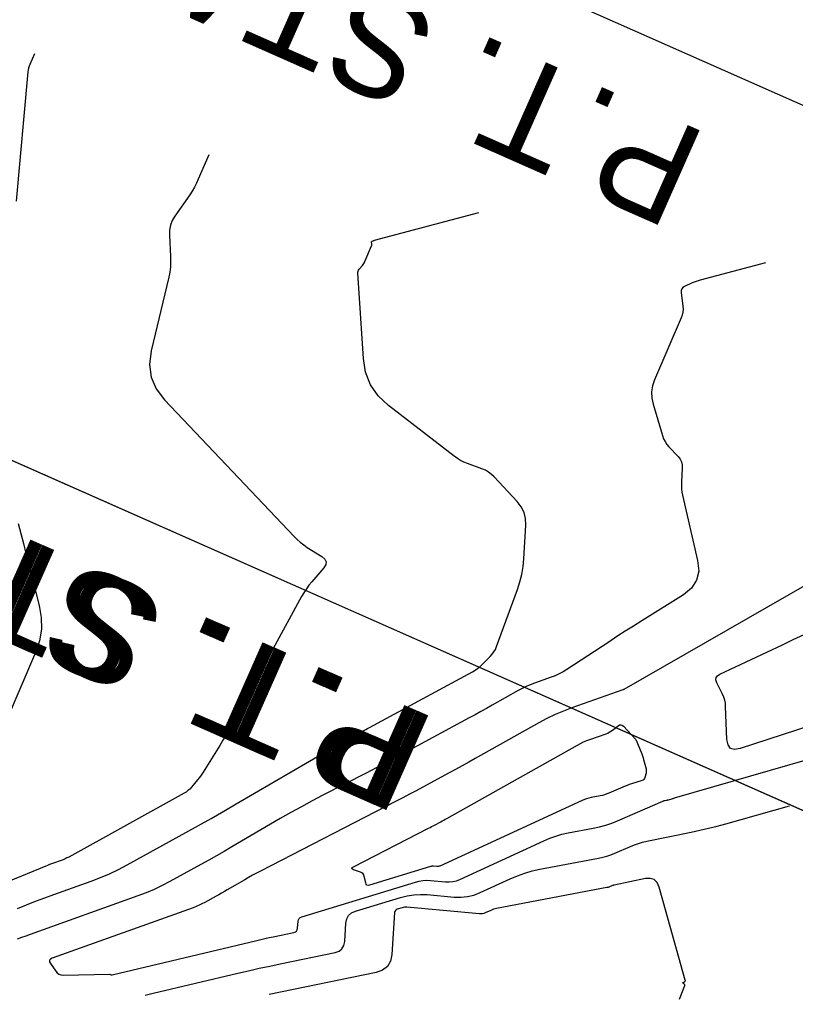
# Model space of a CAD drawing. Extents: x 658976 to 668726, y 639543 to 647196.
# Drawn here: x 662509.7 to 662569.7, y 643712.6 to 643788 of the extents above; entities that cross this region are included whole.
import ezdxf

# ---------------------------------------------------------------- set-up
doc = ezdxf.new("R2010")
doc.units = 0
for name, color, linetype in [('Ex_Major Contours', 7, 'Continuous'), ('Ex_Minor Contours', 7, 'Continuous'), ('R_Ramp 15 Degree_Min Ls', 7, 'Continuous'), ('R_Ramp 20 Degree Des Ls', 7, 'Continuous'), ('R_Ramp 20 Degree Des Ls Annot', 7, 'Continuous'), ('R_Ramp 20 Degree Existing Ramp', 7, 'Continuous')]:
    doc.layers.add(name, color=color, linetype=linetype)

msp = doc.modelspace()

# ---------------------------------------------------------------- linework, layer by layer
at = {"layer": 'Ex_Major Contours'}
for points in [[(662567.36, 643769.211), (662562.302, 643767.867), (662562.146, 643767.822), (662561.993, 643767.77), (662561.842, 643767.712), (662561.693, 643767.646), (662561.103, 643767.372), (662560.977, 643767.291), (662560.892, 643767.188), (662560.849, 643767.061), (662560.848, 643766.911), (662560.978, 643765.843), (662560.991, 643765.614), (662560.974, 643765.388), (662560.927, 643765.167), (662560.85, 643764.951), (662558.792, 643760.168), (662558.634, 643759.699), (662558.563, 643759.226), (662558.578, 643758.747), (662558.68, 643758.263), (662559.401, 643755.84), (662559.487, 643755.6), (662559.599, 643755.375), (662559.737, 643755.165), (662559.901, 643754.969), (662560.606, 643754.216), (662560.759, 643754.019), (662560.863, 643753.804), (662560.92, 643753.573), (662560.929, 643753.324), (662560.868, 643752.264), (662560.862, 643752.002), (662560.875, 643751.741), (662560.906, 643751.483), (662560.956, 643751.226), (662562.118, 643746.188), (662562.198, 643745.375), (662562.041, 643744.661), (662561.646, 643744.045), (662561.014, 643743.528), (662557.797, 643741.522), (662557.154, 643741.119), (662556.514, 643740.712), (662555.877, 643740.301), (662555.242, 643739.886), (662552.012, 643737.76), (662551.722, 643737.581), (662551.421, 643737.421), (662551.112, 643737.279), (662550.794, 643737.156), (662549.501, 643736.702), (662549.181, 643736.582), (662548.867, 643736.448), (662548.559, 643736.301), (662548.257, 643736.14), (662546.227, 643734.999), (662545.789, 643734.754), (662545.349, 643734.51), (662544.909, 643734.268), (662544.468, 643734.028), (662539.807, 643731.504), (662538.981, 643731.059), (662538.152, 643730.618), (662537.321, 643730.182), (662536.488, 643729.751), (662533.151, 643728.032), (662532.32, 643727.597), (662531.494, 643727.152), (662530.675, 643726.695), (662529.861, 643726.229), (662526.105, 643724.042), (662525.514, 643723.7), (662524.92, 643723.361), (662524.325, 643723.025), (662523.727, 643722.693), (662521.334, 643721.371), (662520.73, 643721.053), (662520.115, 643720.76), (662519.488, 643720.493), (662518.85, 643720.25), (662510.521, 643717.272), (662510.19, 643717.152), (662509.861, 643717.028), (662509.533, 643716.9)], [(662519.411, 643712.57), (662519.72, 643712.651), (662520.029, 643712.727), (662526.587, 643714.281), (662527.404, 643714.472), (662528.222, 643714.657), (662529.041, 643714.836), (662529.861, 643715.009), (662534.094, 643715.889), (662534.401, 643715.996), (662534.627, 643716.174), (662534.772, 643716.422), (662534.837, 643716.741), (662534.934, 643718.156), (662534.998, 643718.479), (662535.14, 643718.739), (662535.361, 643718.937), (662535.661, 643719.072), (662539.16, 643720.141), (662539.665, 643720.269), (662540.176, 643720.347), (662540.691, 643720.375), (662541.212, 643720.353), (662543.305, 643720.163), (662543.822, 643720.149), (662544.328, 643720.202), (662544.822, 643720.322), (662545.305, 643720.508), (662547.639, 643721.584), (662548.192, 643721.82), (662548.757, 643722.019), (662549.333, 643722.184), (662549.92, 643722.314), (662554.463, 643723.173), (662554.785, 643723.243), (662555.102, 643723.331), (662555.413, 643723.436), (662555.72, 643723.558), (662556.933, 643724.082), (662557.239, 643724.205), (662557.55, 643724.312), (662557.866, 643724.403), (662558.187, 643724.478), (662561.613, 643725.182), (662562.29, 643725.328), (662562.965, 643725.485), (662563.637, 643725.655), (662564.305, 643725.836), (662569.206, 643727.209)]]:
    msp.add_lwpolyline(points, dxfattribs=at)
at = {"layer": 'Ex_Minor Contours'}
for points in [[(662510.86, 643785.37), (662510.503, 643784.54), (662510.45, 643784.4), (662510.408, 643784.258), (662510.377, 643784.112), (662510.358, 643783.964), (662509.456, 643773.974)], [(662524.336, 643777.556), (662523.522, 643775.66), (662523.378, 643775.348), (662523.22, 643775.045), (662523.046, 643774.75), (662522.857, 643774.464), (662521.713, 643772.82), (662521.511, 643772.475), (662521.373, 643772.112), (662521.299, 643771.73), (662521.29, 643771.33), (662521.379, 643769.695), (662521.387, 643769.288), (662521.365, 643768.883), (662521.315, 643768.48), (662521.235, 643768.08), (662519.889, 643762.385), (662519.761, 643761.338), (662519.888, 643760.359), (662520.27, 643759.449), (662520.908, 643758.608), (662530.921, 643748.048), (662531.158, 643747.812), (662531.408, 643747.593), (662531.672, 643747.391), (662531.948, 643747.204), (662533.081, 643746.488), (662533.302, 643746.3), (662533.398, 643746.092), (662533.368, 643745.866), (662533.214, 643745.62), (662532.295, 643744.54), (662532.077, 643744.27), (662531.874, 643743.989), (662531.685, 643743.699), (662531.512, 643743.398), (662526.124, 643733.502), (662525.898, 643733.094), (662525.666, 643732.689), (662525.428, 643732.288), (662525.184, 643731.89), (662523.902, 643729.83), (662523.801, 643729.673), (662523.694, 643729.521), (662523.583, 643729.372), (662523.466, 643729.227), (662522.988, 643728.655), (662522.863, 643728.518), (662522.727, 643728.395), (662522.58, 643728.285), (662522.422, 643728.188), (662513.506, 643723.264), (662513.365, 643723.189), (662513.221, 643723.121), (662513.075, 643723.058), (662512.926, 643723.002), (662512.325, 643722.787), (662512.175, 643722.732), (662512.025, 643722.676), (662511.877, 643722.618), (662511.729, 643722.558), (662505.493, 643719.998)], [(662509.547, 643719.285), (662510.245, 643719.567), (662510.947, 643719.841), (662511.652, 643720.107), (662512.36, 643720.365), (662515.247, 643721.397), (662515.958, 643721.667), (662516.657, 643721.966), (662517.343, 643722.292), (662518.016, 643722.647), (662522.559, 643725.156), (662523.537, 643725.7), (662524.512, 643726.249), (662525.484, 643726.804), (662526.452, 643727.364), (662534.963, 643732.32), (662535.11, 643732.404), (662535.258, 643732.486), (662535.407, 643732.567), (662535.557, 643732.645), (662536.159, 643732.955), (662536.309, 643733.033), (662536.459, 643733.112), (662536.608, 643733.191), (662536.757, 643733.271), (662544.721, 643737.585), (662544.917, 643737.7), (662545.103, 643737.829), (662545.28, 643737.971), (662545.446, 643738.126), (662546.093, 643738.773), (662546.244, 643738.941), (662546.375, 643739.123), (662546.484, 643739.318), (662546.573, 643739.526), (662548.194, 643743.948), (662548.382, 643744.527), (662548.527, 643745.115), (662548.627, 643745.711), (662548.684, 643746.317), (662548.834, 643748.921), (662548.816, 643749.433), (662548.699, 643749.909), (662548.484, 643750.349), (662548.17, 643750.754), (662546.4, 643752.644), (662546.188, 643752.845), (662545.958, 643753.017), (662545.709, 643753.161), (662545.44, 643753.276), (662544.33, 643753.678), (662544.058, 643753.789), (662543.797, 643753.92), (662543.546, 643754.07), (662543.307, 643754.241), (662538.211, 643758.182), (662537.42, 643758.927), (662536.835, 643759.781), (662536.454, 643760.744), (662536.279, 643761.816), (662535.851, 643768.39), (662535.854, 643768.479), (662535.872, 643768.563), (662535.908, 643768.64), (662535.96, 643768.713), (662536.202, 643768.991), (662536.259, 643769.062), (662536.311, 643769.137), (662536.356, 643769.216), (662536.396, 643769.299), (662536.914, 643770.504), (662536.926, 643770.537), (662536.933, 643770.57), (662536.936, 643770.605), (662536.934, 643770.639), (662536.914, 643770.802), (662536.914, 643770.824), (662536.921, 643770.844), (662536.934, 643770.859), (662536.953, 643770.872), (662537.042, 643770.913), (662537.065, 643770.923), (662537.088, 643770.932), (662537.111, 643770.94), (662537.135, 643770.947), (662545.196, 643773.088)], [(662509.603, 643749.044), (662509.807, 643748.273), (662510.008, 643747.502), (662510.206, 643746.73), (662511.23, 643742.701), (662511.389, 643741.778), (662511.394, 643740.867), (662511.246, 643739.968), (662510.945, 643739.082), (662508.662, 643733.772)], [(662570.744, 643744.428), (662556.408, 643736.221), (662556.394, 643736.213), (662556.362, 643736.193), (662556.348, 643736.184), (662556.342, 643736.181), (662552.389, 643734.793), (662551.736, 643734.547), (662551.095, 643734.274), (662550.467, 643733.973), (662549.851, 643733.645), (662544.93, 643730.88), (662544.425, 643730.597), (662543.92, 643730.317), (662543.413, 643730.039), (662542.905, 643729.762), (662540.871, 643728.661), (662540.362, 643728.386), (662539.851, 643728.115), (662539.339, 643727.846), (662538.826, 643727.58), (662528.321, 643722.171), (662528.016, 643722.011), (662527.714, 643721.848), (662527.413, 643721.681), (662527.114, 643721.509), (662525.758, 643720.72), (662525.544, 643720.595), (662525.328, 643720.472), (662525.112, 643720.351), (662524.895, 643720.23), (662524.027, 643719.75), (662523.808, 643719.635), (662523.584, 643719.529), (662523.357, 643719.432), (662523.126, 643719.344), (662512.228, 643715.448), (662512.092, 643715.376), (662512.024, 643715.282), (662512.024, 643715.166), (662512.093, 643715.028), (662512.507, 643714.431), (662512.62, 643714.301), (662512.753, 643714.209), (662512.905, 643714.155), (662513.076, 643714.139), (662516.648, 643714.199), (662516.666, 643714.199), (662516.684, 643714.197), (662516.702, 643714.194), (662516.72, 643714.189), (662516.791, 643714.167), (662516.809, 643714.163), (662516.827, 643714.161), (662516.844, 643714.162), (662516.862, 643714.165), (662528.054, 643716.817), (662528.366, 643716.89), (662528.678, 643716.96), (662528.99, 643717.029), (662529.303, 643717.095), (662530.916, 643717.43), (662531.033, 643717.471), (662531.12, 643717.539), (662531.175, 643717.633), (662531.2, 643717.755), (662531.237, 643718.295), (662531.261, 643718.418), (662531.315, 643718.517), (662531.4, 643718.592), (662531.514, 643718.644), (662540.311, 643721.331), (662540.594, 643721.403), (662540.879, 643721.447), (662541.167, 643721.462), (662541.458, 643721.45), (662542.628, 643721.344), (662542.917, 643721.336), (662543.2, 643721.366), (662543.476, 643721.433), (662543.746, 643721.537), (662550.228, 643724.526), (662550.683, 643724.719), (662551.147, 643724.884), (662551.62, 643725.019), (662552.102, 643725.125), (662554.05, 643725.494), (662554.533, 643725.599), (662555.008, 643725.73), (662555.475, 643725.887), (662555.933, 643726.071), (662559.437, 643727.585), (662559.471, 643727.599), (662559.505, 643727.611), (662559.541, 643727.621), (662559.576, 643727.629), (662559.72, 643727.659), (662559.756, 643727.666), (662559.792, 643727.675), (662559.828, 643727.684), (662559.863, 643727.693), (662560.118, 643727.765), (662560.172, 643727.78), (662560.226, 643727.795), (662560.281, 643727.811), (662560.335, 643727.826), (662570.778, 643730.851)], [(662570.863, 643733.438), (662565.393, 643731.648), (662564.968, 643731.574), (662564.658, 643731.665), (662564.464, 643731.924), (662564.385, 643732.349), (662564.281, 643734.898), (662564.259, 643735.145), (662564.21, 643735.385), (662564.137, 643735.619), (662564.038, 643735.846), (662563.593, 643736.742), (662563.524, 643736.951), (662563.539, 643737.131), (662563.639, 643737.281), (662563.823, 643737.402), (662568.672, 643739.677), (662569.505, 643740.068), (662570.339, 643740.457)], [(662560.705, 643712.28), (662561.125, 643713.317), (662561.133, 643713.346), (662561.131, 643713.372), (662561.119, 643713.396), (662561.098, 643713.418), (662560.994, 643713.498), (662560.975, 643713.518), (662560.97, 643713.536), (662560.978, 643713.554), (662561, 643713.57), (662561.123, 643713.638), (662561.149, 643713.657), (662561.164, 643713.68), (662561.17, 643713.707), (662561.165, 643713.738), (662559.145, 643720.941), (662558.992, 643721.29), (662558.763, 643721.514), (662558.459, 643721.614), (662558.08, 643721.59), (662555.675, 643721.096), (662555.626, 643721.084), (662555.577, 643721.07), (662555.529, 643721.054), (662555.482, 643721.035), (662555.295, 643720.954), (662555.248, 643720.935), (662555.2, 643720.919), (662555.151, 643720.905), (662555.102, 643720.895), (662546.571, 643719.282), (662546.457, 643719.257), (662546.345, 643719.225), (662546.236, 643719.186), (662546.128, 643719.14), (662545.702, 643718.944), (662545.595, 643718.902), (662545.484, 643718.875), (662545.372, 643718.864), (662545.256, 643718.867), (662539.652, 643719.375), (662539.555, 643719.379), (662539.459, 643719.374), (662539.364, 643719.359), (662539.271, 643719.335), (662538.897, 643719.221), (662538.814, 643719.184), (662538.753, 643719.13), (662538.714, 643719.058), (662538.696, 643718.969), (662538.474, 643715.727), (662538.369, 643715.211), (662538.134, 643714.809), (662537.768, 643714.521), (662537.271, 643714.347), (662529.013, 643712.632)]]:
    msp.add_lwpolyline(points, dxfattribs=at)
msp.add_lwpolyline([(662556.082, 643733.479), (662556.187, 643733.494), (662556.289, 643733.462), (662556.388, 643733.382), (662557.347, 643732.343), (662557.348, 643732.344), (662557.749, 643731.371), (662557.804, 643731.231), (662557.855, 643731.088), (662557.901, 643730.944), (662557.942, 643730.799), (662558.128, 643730.093), (662558.145, 643730.006), (662558.15, 643729.92), (662558.145, 643729.834), (662558.127, 643729.748), (662558.036, 643729.404), (662558.006, 643729.326), (662557.96, 643729.262), (662557.898, 643729.212), (662557.821, 643729.178), (662556.995, 643728.913), (662556.83, 643728.858), (662556.666, 643728.799), (662556.504, 643728.736), (662556.343, 643728.669), (662555.265, 643728.203), (662555.098, 643728.136), (662554.929, 643728.079), (662554.757, 643728.031), (662554.581, 643727.993), (662553.875, 643727.86), (662553.7, 643727.821), (662553.529, 643727.772), (662553.36, 643727.712), (662553.196, 643727.642), (662542.186, 643722.565), (662542.129, 643722.543), (662542.071, 643722.529), (662542.012, 643722.523), (662541.951, 643722.525), (662541.704, 643722.547), (662541.643, 643722.55), (662541.582, 643722.546), (662541.522, 643722.537), (662541.462, 643722.522), (662536.758, 643721.085), (662536.648, 643721.068), (662536.561, 643721.091), (662536.499, 643721.155), (662536.461, 643721.26), (662536.355, 643721.76), (662536.317, 643721.875), (662536.255, 643721.969), (662536.17, 643722.042), (662536.061, 643722.095), (662535.529, 643722.284), (662535.432, 643722.332), (662535.397, 643722.384), (662535.425, 643722.441), (662535.515, 643722.501), (662541.313, 643725.487), (662541.432, 643725.549), (662541.55, 643725.611), (662541.669, 643725.674), (662541.786, 643725.737), (662542.257, 643725.992), (662542.374, 643726.056), (662542.492, 643726.12), (662542.609, 643726.185), (662542.725, 643726.25), (662552.82, 643731.922), (662553.056, 643732.048), (662553.296, 643732.163), (662553.541, 643732.267), (662553.79, 643732.361), (662555.035, 643732.798), (662555.166, 643732.85), (662555.291, 643732.912), (662555.411, 643732.984), (662555.525, 643733.067), (662555.972, 643733.416)], close=True, dxfattribs=at)
at = {"layer": 'R_Ramp 15 Degree_Min Ls'}
msp.add_lwpolyline([(662626.979, 643701.746), (662535.537, 643742.223), (662444.096, 643782.7)], dxfattribs=at)
at = {"layer": 'R_Ramp 20 Degree Des Ls'}
msp.add_arc((660902.12, 644519.781), 1902.359, 330.415092, 336.123426, dxfattribs=at)
at = {"layer": 'R_Ramp 20 Degree Des Ls Annot'}
msp.add_lwpolyline([(662648.533, 643746.731), (662465.649, 643827.685)], dxfattribs=at)
msp.add_arc((660902.12, 644519.781), 1909.859, 330.415092, 336.123426, dxfattribs=at)
at = {"layer": 'R_Ramp 20 Degree Existing Ramp'}
msp.add_lwpolyline([(662626.975, 643701.737), (662535.534, 643742.214), (662444.092, 643782.691)], dxfattribs=at)

# ---------------------------------------------------------------- texts
at = {"layer": 'R_Ramp 15 Degree_Min Ls'}
msp.add_text('P.T. STA. 187+91.60', height=8, rotation=156.12343, dxfattribs=at).set_placement((662542.093, 643733.853))
at = {"layer": 'R_Ramp 20 Degree Des Ls Annot'}
for s, rotation, p in [('P.T. STA. 188+41.46', 156.12343, (662563.069, 643779.094)), ('P.I. STA. 187+46.40', 153.26926, (662526.244, 643696.241))]:
    msp.add_text(s, height=8, rotation=rotation, dxfattribs=at).set_placement(p)
at = {"layer": 'R_Ramp 20 Degree Existing Ramp'}
msp.add_text('P.T. STA. 187+91.59', height=8, rotation=156.12343, dxfattribs=at).set_placement((662541.166, 643734.253))

doc.saveas('drawing.dxf')
